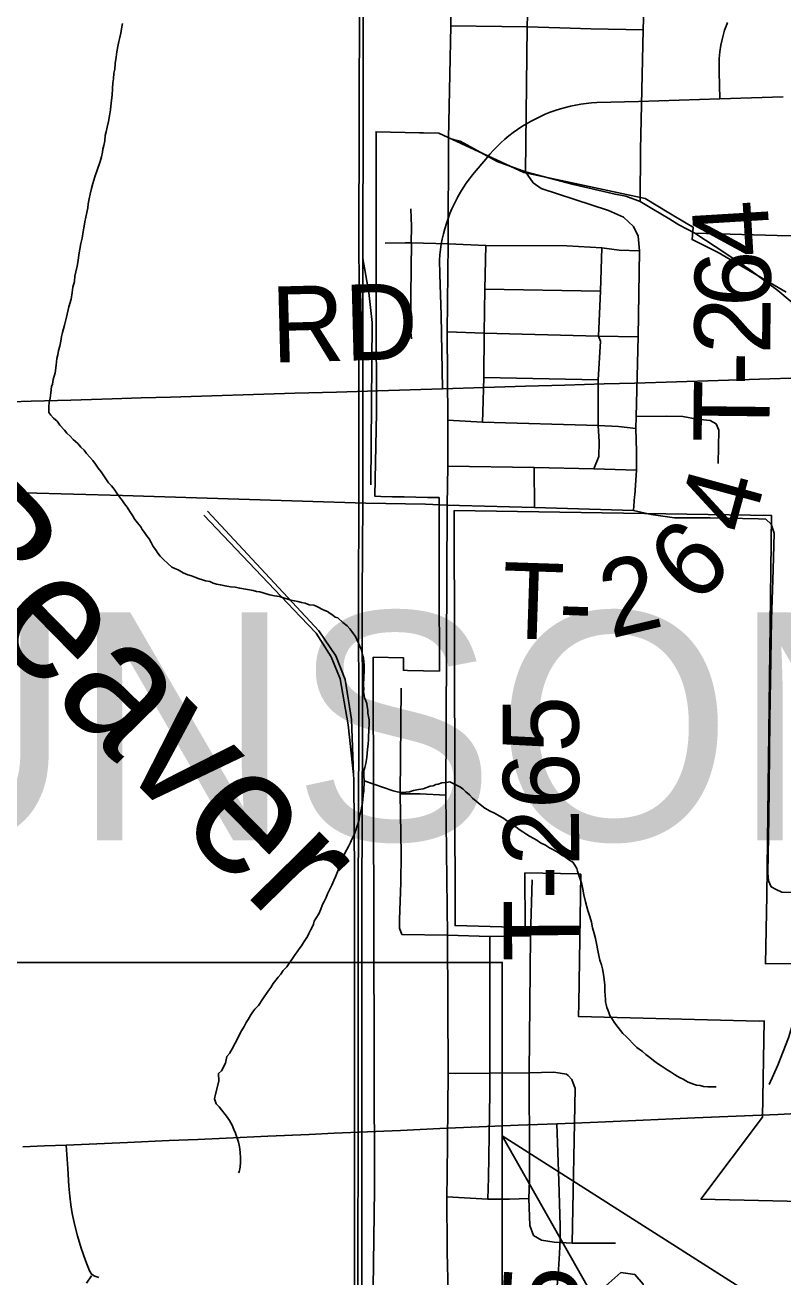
# Model space of a CAD drawing. Extents: x -6.1 to 38, y -7.7 to 22.
# Drawn here: x 4.953 to 5.52, y 16.475 to 17.41 of the extents above; entities that cross this region are included whole.
import ezdxf

# ---------------------------------------------------------------- set-up
doc = ezdxf.new("R2010")
doc.units = 0
for name, color, linetype in [('GM_X_City_Street', 7, 'Continuous'), ('GM_X_Corporation', 7, 'Continuous'), ('GM_X_County_Road', 7, 'Continuous'), ('GM_X_Minor_Lake', 7, 'Continuous'), ('GM_X_Minor_River', 7, 'Continuous'), ('GM_X_Minor_River_Text', 7, 'Continuous'), ('GM_X_Rail_Line', 7, 'Continuous'), ('GM_X_Township_Road', 7, 'Continuous'), ('GM_X_Township_Road_Text', 7, 'Continuous'), ('GM_X_Township_Text', 7, 'Continuous'), ('GM_X_US_Route', 7, 'Continuous'), ('SC_Scratch1', 7, 'Continuous'), ('SH_Text', 7, 'Continuous')]:
    doc.layers.add(name, color=color, linetype=linetype)

msp = doc.modelspace()

# ---------------------------------------------------------------- linework, layer by layer
at = {"layer": 'GM_X_City_Street'}
for points in [[(5.32738, 17.30055), (5.3285, 17.40909), (5.33159, 17.51276), (5.33556, 17.64929), (5.33872, 17.71587), (5.34007, 17.78649), (5.34201, 17.84344), (5.3429, 17.9), (5.34684, 17.97893)], [(5.27151, 17.40966), (5.3285, 17.40909), (5.35291, 17.40837), (5.37606, 17.40749), (5.41539, 17.40678)], [(5.2696, 17.32573), (5.27846, 17.32357), (5.30604, 17.30822), (5.32738, 17.30055), (5.36314, 17.29127), (5.38134, 17.28699), (5.39433, 17.28384), (5.4022, 17.28233), (5.41299, 17.27849)], [(4.89028, 17.06011), (4.90743, 17.06191), (4.95249, 17.06078), (5.02575, 17.05872), (5.20773, 17.05285)]]:
    msp.add_lwpolyline(points, dxfattribs=at)
at = {"layer": 'GM_X_Corporation'}
for points in [[(5.52233, 17.21064), (5.47136, 17.2404), (5.45184, 17.24998), (5.45258, 17.25916), (5.44866, 17.26153), (5.43455, 17.27005), (5.41687, 17.28073), (5.3261, 17.3), (5.26241, 17.32955), (5.25105, 17.32979), (5.24895, 17.32983), (5.24801, 17.32985), (5.21551, 17.33052), (5.21563, 17.19653), (5.2157, 17.12061), (5.21465, 17.05809), (5.21905, 17.05786), (5.22776, 17.05772), (5.23647, 17.05758), (5.24518, 17.05744), (5.25389, 17.0573), (5.2626, 17.05716), (5.26262, 17.04788), (5.26267, 17.02516), (5.26267, 17.02218), (5.26269, 17.01271), (5.26271, 17.00324), (5.26273, 16.99377), (5.26275, 16.9843), (5.26277, 16.97483), (5.26279, 16.96536), (5.26281, 16.95589), (5.26283, 16.94642), (5.26284, 16.94168), (5.26287, 16.92748), (5.23896, 16.92788), (5.23592, 16.92803), (5.2359, 16.93741), (5.21333, 16.93779), (5.21335, 16.92848), (5.2143, 16.54031), (5.21106, 16.30031)], [(5.55542, 16.53037), (5.45844, 16.5328), (5.50448, 16.59412), (5.5059, 16.6659), (5.50215, 16.66584), (5.36693, 16.66917), (5.36714, 16.67862), (5.36862, 16.77562), (5.36679, 16.77584), (5.32684, 16.77654), (5.32691, 16.7359), (5.27464, 16.73718), (5.27399, 17.0475), (5.51132, 17.04364), (5.50789, 16.75963), (5.50677, 16.70867), (5.53716, 16.70898)]]:
    msp.add_lwpolyline(points, dxfattribs=at)
at = {"layer": 'GM_X_County_Road'}
for points in [[(5.41299, 17.27849), (5.41323, 17.3171), (5.41539, 17.40678), (5.41707, 17.466), (5.41779, 17.51205)], [(5.7044, 16.9989), (5.69944, 17.005), (5.68488, 17.0225), (5.66801, 17.04338), (5.64396, 17.07355), (5.62922, 17.09051), (5.59798, 17.13113), (5.58574, 17.14526), (5.56676, 17.16593), (5.55031, 17.18238), (5.54061, 17.19124), (5.51614, 17.21191), (5.49484, 17.22752), (5.47706, 17.23951), (5.45392, 17.25472), (5.442, 17.26098), (5.43529, 17.2653), (5.42186, 17.27321), (5.41299, 17.27849)], [(5.45392, 17.25472), (5.51551, 17.25304), (5.61633, 17.25114), (5.6602, 17.25029), (5.6931, 17.24988), (5.7393, 17.24882), (5.7973, 17.24798), (5.85552, 17.24591), (5.90773, 17.24496), (5.97716, 17.24175)]]:
    msp.add_lwpolyline(points, dxfattribs=at)
at = {"layer": 'GM_X_Minor_Lake'}
msp.add_lwpolyline([(5.41549, 16.45552), (5.41518, 16.46917), (5.40909, 16.47637), (5.39849, 16.47786), (5.37383, 16.45587)], dxfattribs=at)
at = {"layer": 'GM_X_Minor_River'}
for points in [[(5.02583, 17.4114), (5.02514, 17.40758), (5.02444, 17.40415), (5.02374, 17.40109), (5.02303, 17.39804), (5.02234, 17.39422), (5.02165, 17.39041), (5.02097, 17.38621), (5.02029, 17.38164), (5.01998, 17.37745), (5.01928, 17.3744), (5.01897, 17.37021), (5.01865, 17.36716), (5.01834, 17.36297), (5.01805, 17.35802), (5.0174, 17.35231), (5.01673, 17.34697), (5.01606, 17.3424), (5.01537, 17.3382), (5.01431, 17.334), (5.01361, 17.33057), (5.0129, 17.32789), (5.01259, 17.3237), (5.01189, 17.32027), (5.01118, 17.31759), (5.01084, 17.31531), (5.01015, 17.31187), (5.00907, 17.30843), (5.0051, 17.29695), (5.00367, 17.29198), (5.00259, 17.28816), (5.00153, 17.28396), (5.00083, 17.28052), (5.00014, 17.27671), (4.99982, 17.27366), (4.99912, 17.27023), (4.99842, 17.26679), (4.99772, 17.26336), (4.99702, 17.25992), (4.99633, 17.25611), (4.99566, 17.25115), (4.9946, 17.24695), (4.99391, 17.24276), (4.99323, 17.23856), (4.99254, 17.23437), (4.99186, 17.23017), (4.9908, 17.22597), (4.9901, 17.22254), (4.98979, 17.21873), (4.98872, 17.21453), (4.98804, 17.21033), (4.98737, 17.20537), (4.98557, 17.19964), (4.98381, 17.192), (4.98311, 17.18895), (4.9824, 17.18589), (4.98169, 17.18322), (4.98098, 17.18054), (4.98027, 17.17749), (4.97957, 17.17406), (4.97888, 17.17024), (4.9778, 17.16718), (4.97748, 17.16375), (4.97677, 17.16108), (4.9761, 17.15612), (4.97544, 17.15041), (4.97401, 17.14544), (4.97331, 17.142), (4.97259, 17.14009), (4.97229, 17.13552), (4.9716, 17.13133), (4.9709, 17.12827), (4.97057, 17.12522), (4.97061, 17.12294), (4.97066, 17.12066), (4.97221, 17.11879), (4.97415, 17.11654), (4.97685, 17.11431), (4.9788, 17.1113), (4.98228, 17.10756)], [(4.98228, 17.10756), (4.98422, 17.10532), (4.98654, 17.10308), (4.98887, 17.10046), (4.99234, 17.09748), (4.99467, 17.09486), (4.99699, 17.09262), (4.99893, 17.08999), (5.00126, 17.08737), (5.00358, 17.08475), (5.00553, 17.08212), (5.00748, 17.07912), (5.00981, 17.0765), (5.01527, 17.06823), (5.01759, 17.06599), (5.01954, 17.06337), (5.02149, 17.06036), (5.02344, 17.05773), (5.02577, 17.05473), (5.02733, 17.05248), (5.02928, 17.04985), (5.03123, 17.04685), (5.03318, 17.04384), (5.03513, 17.04083), (5.03708, 17.0382), (5.03941, 17.0352), (5.04059, 17.03332), (5.04215, 17.03107), (5.04371, 17.02882), (5.04565, 17.02619), (5.04722, 17.02356), (5.04879, 17.02054), (5.05035, 17.01829), (5.0523, 17.01566), (5.05386, 17.01341), (5.05656, 17.0108), (5.05965, 17.00781), (5.06274, 17.0052), (5.06504, 17.00411), (5.06734, 17.00301), (5.07117, 17.00079), (5.07462, 16.99933), (5.07729, 16.99862), (5.07997, 16.99753), (5.08303, 16.99644), (5.0857, 16.99573), (5.08799, 16.99501), (5.09104, 16.99431), (5.09372, 16.99321), (5.09601, 16.99249), (5.09906, 16.99179), (5.10249, 16.99109), (5.10668, 16.9904), (5.11011, 16.99009), (5.11354, 16.98939), (5.12344, 16.98766), (5.12611, 16.98695), (5.1284, 16.98661), (5.13107, 16.9859), (5.13336, 16.98518), (5.13603, 16.98447), (5.13946, 16.98377), (5.14137, 16.98342), (5.14327, 16.98308), (5.14709, 16.98201), (5.14938, 16.98129), (5.15168, 16.98057), (5.15435, 16.97985), (5.15701, 16.97952), (5.15968, 16.97881), (5.16235, 16.9781), (5.16541, 16.97701), (5.16884, 16.97669), (5.17075, 16.97597), (5.17267, 16.97486), (5.17497, 16.97376), (5.17726, 16.97266), (5.17918, 16.97194), (5.1811, 16.97045), (5.18302, 16.96934), (5.18495, 16.96786), (5.18686, 16.96713), (5.19072, 16.96378), (5.1938, 16.96117), (5.19574, 16.95892), (5.19729, 16.95705), (5.19847, 16.95517), (5.20002, 16.9533), (5.2012, 16.95104), (5.20239, 16.9484), (5.20318, 16.94651), (5.20436, 16.94387), (5.20518, 16.94084), (5.20559, 16.93895), (5.20601, 16.93705), (5.20643, 16.9344), (5.20648, 16.93174), (5.20653, 16.92908), (5.20629, 16.92109), (5.20595, 16.9188), (5.20599, 16.91652)], [(5.20599, 16.91652), (5.20642, 16.91425), (5.20608, 16.91196), (5.2065, 16.90931), (5.20692, 16.90741), (5.20772, 16.90515), (5.20851, 16.90326), (5.20893, 16.90098), (5.20936, 16.89833), (5.2094, 16.89605), (5.20983, 16.8934), (5.21025, 16.89112), (5.21028, 16.88922), (5.21032, 16.88694), (5.20998, 16.88465), (5.21003, 16.88199), (5.2097, 16.87933), (5.20975, 16.87629), (5.20944, 16.87286), (5.20913, 16.86905), (5.20847, 16.86295), (5.2078, 16.85838), (5.20709, 16.85532), (5.20637, 16.85303), (5.20641, 16.85113), (5.20644, 16.84923), (5.20651, 16.84543), (5.20656, 16.84277), (5.20622, 16.84048), (5.20627, 16.83782), (5.20594, 16.83477), (5.20562, 16.83134), (5.20528, 16.82906), (5.20495, 16.82639), (5.20424, 16.82371), (5.2039, 16.82143), (5.20318, 16.81913), (5.20285, 16.81646), (5.20214, 16.81379), (5.20105, 16.81111), (5.20034, 16.80844), (5.19889, 16.80461), (5.19741, 16.80192), (5.19632, 16.79924), (5.19522, 16.79694), (5.19192, 16.79079), (5.19119, 16.78888), (5.1901, 16.7862), (5.18939, 16.78352), (5.18792, 16.78083), (5.1872, 16.77854), (5.1861, 16.77624), (5.18501, 16.77356), (5.18392, 16.77088), (5.18246, 16.76743), (5.181, 16.76436), (5.17916, 16.7609), (5.17807, 16.75822), (5.1766, 16.75515), (5.17551, 16.75286), (5.17405, 16.74941), (5.17259, 16.74596), (5.17038, 16.7425), (5.16927, 16.74058), (5.16855, 16.73828), (5.16746, 16.7356), (5.16636, 16.73368), (5.16526, 16.73138), (5.16416, 16.72908), (5.16268, 16.72677), (5.1612, 16.72446), (5.15972, 16.72215), (5.15787, 16.71984), (5.15639, 16.71753), (5.1549, 16.7156), (5.15306, 16.71253), (5.15084, 16.70944), (5.14861, 16.70637), (5.146, 16.70365), (5.14415, 16.70096), (5.1423, 16.69865), (5.14044, 16.69633), (5.13858, 16.69402), (5.13674, 16.69094), (5.13451, 16.68786), (5.13081, 16.68247), (5.12748, 16.67747), (5.12487, 16.67476), (5.12339, 16.67283), (5.12191, 16.67052), (5.11969, 16.66706), (5.11822, 16.66475), (5.11675, 16.66168), (5.11491, 16.65861), (5.11014, 16.6494), (5.10793, 16.64518), (5.10572, 16.64171), (5.10386, 16.6394), (5.10281, 16.63444), (5.09987, 16.62868), (5.09763, 16.62674)], [(5.20651, 16.84543), (5.22829, 16.83783), (5.23135, 16.83713), (5.23363, 16.83679), (5.23781, 16.83687), (5.24046, 16.83729), (5.24348, 16.83811), (5.24727, 16.83894), (5.25068, 16.83938), (5.25596, 16.84137), (5.25823, 16.84179), (5.26011, 16.84259), (5.262, 16.843), (5.26465, 16.84381), (5.26806, 16.84425), (5.27071, 16.84468), (5.27876, 16.84064), (5.28068, 16.83916), (5.28262, 16.83729), (5.28532, 16.83506), (5.28764, 16.83244), (5.29034, 16.8302), (5.29343, 16.8276), (5.29689, 16.825), (5.30073, 16.82279), (5.30417, 16.82133), (5.30801, 16.81911), (5.31108, 16.81727), (5.31416, 16.81504), (5.31724, 16.81282), (5.31993, 16.81096), (5.32262, 16.80911), (5.32531, 16.80726), (5.32762, 16.80578), (5.33031, 16.80393), (5.333, 16.80245), (5.33568, 16.80098), (5.33837, 16.79913), (5.3422, 16.79729), (5.34527, 16.79545), (5.34872, 16.79361), (5.3518, 16.79176), (5.35449, 16.78991), (5.35641, 16.7888), (5.35949, 16.78658), (5.36256, 16.78473), (5.36412, 16.78248), (5.36568, 16.77985), (5.3661, 16.77795), (5.3669, 16.77569), (5.3677, 16.77342), (5.3685, 16.77115), (5.36931, 16.76812), (5.37014, 16.76434), (5.37097, 16.76017), (5.37221, 16.75487), (5.37384, 16.74843), (5.37544, 16.7439), (5.37666, 16.73974), (5.37749, 16.73557), (5.37871, 16.73141), (5.37953, 16.72762), (5.38204, 16.71474), (5.38286, 16.71133), (5.38406, 16.70793), (5.38488, 16.7049), (5.38571, 16.70074), (5.38616, 16.69694), (5.38661, 16.69277), (5.38669, 16.68859), (5.38676, 16.68479), (5.38718, 16.68213), (5.38722, 16.68023), (5.38763, 16.67834), (5.38805, 16.67606), (5.38885, 16.67418), (5.38964, 16.67229), (5.39044, 16.67002), (5.39239, 16.66702), (5.39357, 16.66514), (5.39474, 16.66326), (5.39668, 16.66101), (5.39824, 16.65876), (5.40018, 16.65651), (5.4025, 16.65427), (5.40481, 16.65203), (5.40753, 16.64904), (5.41062, 16.64605), (5.41485, 16.64308), (5.41717, 16.64085), (5.42025, 16.63862), (5.42295, 16.63639), (5.42602, 16.63416), (5.42872, 16.63231), (5.43102, 16.63083), (5.43333, 16.62935), (5.43563, 16.62787), (5.4387, 16.62602), (5.44063, 16.62454), (5.44293, 16.62344), (5.44523, 16.62234)], [(5.09763, 16.62674), (5.09773, 16.62104), (5.09525, 16.61111), (5.09455, 16.60767), (5.09576, 16.60389), (5.09808, 16.60165), (5.1043, 16.59378), (5.10586, 16.59153), (5.10781, 16.58814), (5.10902, 16.58474), (5.1102, 16.5821), (5.111, 16.57983), (5.1118, 16.57756), (5.1126, 16.5753), (5.11302, 16.57302), (5.11345, 16.57037), (5.11389, 16.56733), (5.11395, 16.56391), (5.11401, 16.56049), (5.1137, 16.55669), (5.113, 16.55325), (5.11263, 16.55248)], [(5.44523, 16.62234), (5.44715, 16.62123), (5.44906, 16.62012), (5.45289, 16.61867), (5.45518, 16.61795), (5.45784, 16.61762), (5.46051, 16.61691), (5.46356, 16.61658), (5.46546, 16.61662), (5.46963, 16.61669), (5.46963, 16.61669), (5.47001, 16.6167)]]:
    msp.add_lwpolyline(points, dxfattribs=at)
at = {"layer": 'GM_X_Rail_Line'}
for points in [[(5.20169, 16.29973), (5.20171, 16.31693), (5.20156, 16.39405), (5.20186, 16.45375), (5.20201, 16.61422), (5.20201, 16.7558), (5.20246, 16.88486), (5.20231, 16.98356), (5.20261, 17.05383), (5.20261, 17.16622), (5.20275, 17.2146), (5.20261, 17.24854), (5.2029, 17.33504), (5.20305, 17.43671), (5.2032, 17.64067), (5.2035, 17.74236), (5.20469, 17.81597), (5.20737, 17.87316), (5.20826, 17.89907), (5.21201, 17.92515)], [(5.20471, 16.45374), (5.20486, 16.61422), (5.20486, 16.75579), (5.20531, 16.88486), (5.20516, 16.98356), (5.20546, 17.05382), (5.20546, 17.16622), (5.2056, 17.2146), (5.20546, 17.24854), (5.20575, 17.33503), (5.2059, 17.43671)], [(5.20551, 17.23587), (5.21005, 17.21037), (5.21247, 17.18805), (5.21144, 17.06677)], [(5.08664, 17.04411), (5.15898, 16.96802), (5.17057, 16.95571), (5.18181, 16.93815), (5.18852, 16.92167), (5.19461, 16.88717), (5.19871, 16.85022)], [(5.19871, 16.85022), (5.19703, 16.89132), (5.1923, 16.92114), (5.18539, 16.93873), (5.17263, 16.95761), (5.08945, 17.04695)], [(5.20164, 16.35662), (5.19931, 16.38009), (5.1994, 16.60802), (5.19936, 16.77512), (5.19885, 16.84665), (5.19871, 16.85022)]]:
    msp.add_lwpolyline(points, dxfattribs=at)
at = {"layer": 'GM_X_Township_Road'}
for p, q in [((5.29693, 17.21302), (5.38326, 17.21135)), ((5.29621, 17.14684), (5.38172, 17.14525)), ((5.33378, 17.07951), (5.3341, 17.04973))]:
    msp.add_line(p, q, dxfattribs=at)
for points in [[(5.27151, 17.40966), (5.27175, 17.44802), (5.27271, 17.51397), (5.27367, 17.53914), (5.27708, 17.65106), (5.2791, 17.71737), (5.28073, 17.78961), (5.28566, 17.90266)], [(5.2696, 17.32573), (5.27055, 17.37344), (5.27151, 17.40966)], [(5.47263, 17.35515), (5.47202, 17.37543), (5.47226, 17.38534), (5.47274, 17.39028), (5.4735, 17.39518), (5.47416, 17.39843), (5.47492, 17.40164), (5.47625, 17.40641), (5.4773, 17.40956), (5.4783, 17.41225)], [(5.26518, 17.13844), (5.26465, 17.16598), (5.26412, 17.19351), (5.26313, 17.22404), (5.26286, 17.23469), (5.2632, 17.23865), (5.26363, 17.24259), (5.26424, 17.24651), (5.265, 17.25041), (5.2659, 17.25428), (5.2669, 17.25812), (5.26804, 17.26192), (5.26932, 17.26568), (5.27074, 17.26939), (5.27226, 17.27304), (5.27482, 17.27843), (5.27667, 17.28194), (5.27866, 17.28538), (5.28075, 17.28875), (5.28298, 17.29205), (5.2853, 17.29527), (5.28772, 17.2984), (5.29872, 17.3116), (5.30057, 17.31379), (5.30322, 17.31672), (5.30602, 17.31957), (5.30886, 17.32231), (5.31185, 17.32495), (5.31488, 17.32748), (5.31801, 17.32991), (5.32123, 17.33223), (5.32455, 17.33443), (5.32792, 17.33652), (5.33138, 17.33849), (5.33488, 17.34034), (5.33849, 17.34207), (5.34209, 17.34366), (5.34578, 17.34513), (5.34953, 17.34647), (5.35332, 17.34767), (5.35711, 17.34875), (5.36099, 17.3497), (5.36488, 17.3505), (5.36877, 17.35117), (5.3727, 17.35171), (5.37668, 17.3521), (5.38061, 17.35235), (5.41167, 17.3533), (5.44215, 17.35422), (5.47263, 17.35515), (5.49627, 17.35586), (5.51992, 17.35657)], [(5.26875, 16.49514), (5.26833, 16.53443), (5.26863, 16.55048), (5.26935, 16.62698), (5.26888, 16.73009), (5.2676, 16.83477), (5.26863, 17.05141), (5.26911, 17.08066), (5.26909, 17.11502), (5.26858, 17.18106), (5.26935, 17.24678), (5.2696, 17.32573)], [(5.40888, 17.05787), (5.40896, 17.05889), (5.41035, 17.07754), (5.4102, 17.09158), (5.4097, 17.1088), (5.41005, 17.11777), (5.41155, 17.1773), (5.41251, 17.24156), (5.41155, 17.25259), (5.40795, 17.25978), (5.40052, 17.26674), (5.38935, 17.27166), (5.33889, 17.28808), (5.3329, 17.2924), (5.32738, 17.30055)], [(5.24154, 17.27297), (5.24202, 17.25978), (5.24172, 17.24747), (5.24186, 17.24644), (5.24167, 17.22944)], [(5.22235, 17.24732), (5.23735, 17.24757), (5.24172, 17.24747), (5.26935, 17.24678), (5.29765, 17.24564), (5.35808, 17.2454), (5.38446, 17.24372), (5.3974, 17.24204), (5.41251, 17.24156)], [(5.29507, 17.11351), (5.29532, 17.12096), (5.29621, 17.14684), (5.29645, 17.17994), (5.29693, 17.21302), (5.29765, 17.24564)], [(5.38446, 17.24372), (5.38326, 17.21135), (5.38182, 17.17777), (5.38349, 17.17394), (5.38172, 17.14525), (5.38157, 17.11111), (5.3823, 17.09889), (5.38206, 17.08786), (5.37837, 17.0787)], [(5.24167, 17.22944), (5.24116, 17.18379), (5.24186, 17.17569)], [(5.41155, 17.1773), (5.38182, 17.17777), (5.29645, 17.17994), (5.26858, 17.18106)], [(4.92768, 17.12827), (4.95737, 17.12917), (4.98705, 17.13006), (5.01811, 17.13096), (5.03985, 17.1316), (5.06159, 17.13223), (5.09265, 17.13318), (5.12371, 17.13412), (5.15476, 17.13507), (5.18582, 17.13602), (5.21687, 17.13697), (5.24103, 17.13771), (5.26518, 17.13844), (5.29624, 17.13937), (5.32729, 17.1403), (5.35667, 17.14118), (5.38605, 17.14207), (5.40916, 17.14277), (5.44021, 17.14371), (5.47127, 17.14465), (5.50233, 17.14558), (5.53338, 17.14652)], [(5.41005, 17.11777), (5.43246, 17.11794), (5.44499, 17.11768), (5.45568, 17.11585), (5.46533, 17.1148), (5.46977, 17.1122), (5.47198, 17.10752), (5.4715, 17.08258)], [(5.26909, 17.11502), (5.29507, 17.11351), (5.38157, 17.11111), (5.39692, 17.11016), (5.4097, 17.1088)], [(5.41035, 17.07754), (5.37837, 17.0787), (5.33378, 17.07951), (5.26911, 17.08066)], [(5.20773, 17.05285), (5.25257, 17.05213), (5.26863, 17.05141), (5.27799, 17.05117)], [(5.27799, 17.05117), (5.3341, 17.04973), (5.40813, 17.04759), (5.40888, 17.05787)], [(5.50695, 17.041), (5.50144, 17.04118), (5.46529, 17.04195), (5.43865, 17.04205), (5.42139, 17.04445), (5.40813, 17.04759)], [(5.50695, 17.041), (5.51106, 17.03726), (5.51322, 17.03055), (5.51243, 17.00344), (5.51133, 16.96582), (5.5101, 16.89099), (5.50938, 16.81689), (5.50843, 16.77661), (5.50915, 16.77061), (5.51106, 16.7663), (5.5149, 16.76413), (5.51894, 16.76217), (5.53321, 16.76179), (5.53987, 16.76179), (5.54391, 16.75982), (5.54583, 16.75503), (5.54511, 16.74303), (5.5396, 16.71378), (5.53245, 16.69051), (5.52936, 16.67307)], [(5.23291, 16.74183), (5.23391, 16.76921), (5.23437, 16.79052), (5.23346, 16.83564), (5.23414, 16.91477)], [(5.23346, 16.83564), (5.24846, 16.83558), (5.2676, 16.83477)], [(5.33314, 16.50564), (5.3305, 16.51308), (5.32978, 16.53322), (5.33026, 16.54689), (5.33019, 16.56331), (5.33011, 16.62719), (5.33097, 16.7295), (5.33218, 16.77133)], [(5.33097, 16.7295), (5.3006, 16.72894), (5.26888, 16.73009), (5.23483, 16.73057), (5.23291, 16.73537), (5.23291, 16.74183)], [(5.29909, 16.53274), (5.29957, 16.54856), (5.30053, 16.61211), (5.30053, 16.62698), (5.3006, 16.72894)], [(5.52936, 16.67307), (5.52833, 16.66726), (5.52397, 16.65323), (5.5161, 16.63297), (5.50958, 16.61832)], [(5.26935, 16.62698), (5.27484, 16.62677), (5.30053, 16.62698), (5.33011, 16.62719), (5.34849, 16.62769), (5.35789, 16.62622), (5.35922, 16.62508)], [(5.36216, 16.49988), (5.36431, 16.61547), (5.36195, 16.62205), (5.35922, 16.62508)], [(5.35091, 16.46775), (5.35195, 16.48013), (5.35273, 16.49211), (5.35316, 16.50293), (5.3533, 16.51291), (5.35274, 16.52958), (5.35218, 16.54625), (5.35146, 16.56767), (5.35074, 16.58909)], [(5.00817, 16.47429), (5.00505, 16.4751), (5.00278, 16.47636), (5.00102, 16.47908), (4.99821, 16.48678), (4.99497, 16.49606), (4.99216, 16.50521), (4.99015, 16.51314), (4.98825, 16.5219), (4.98709, 16.52855), (4.98635, 16.53498), (4.98561, 16.54248), (4.98484, 16.55557), (4.98373, 16.57318)], [(5.26833, 16.53443), (5.29909, 16.53274), (5.31536, 16.53273), (5.32978, 16.53322)], [(5.39452, 16.49988), (5.36216, 16.49988), (5.34873, 16.50061), (5.33913, 16.50205), (5.33314, 16.50564)], [(5.2142, 16.2954), (5.2142, 16.33059), (5.21492, 16.3457), (5.21804, 16.35985), (5.22427, 16.37831), (5.23578, 16.39726), (5.25329, 16.42411), (5.26408, 16.44042), (5.2684, 16.45409), (5.26935, 16.46392), (5.26888, 16.48287), (5.26877, 16.49318), (5.26875, 16.49514)], [(5.00253, 16.47551), (4.99891, 16.46981)]]:
    msp.add_lwpolyline(points, dxfattribs=at)
at = {"layer": 'GM_X_US_Route'}
msp.add_lwpolyline([(4.95113, 16.57191), (4.96743, 16.57254), (4.98373, 16.57318), (5.00666, 16.57409), (5.02961, 16.57501), (5.06064, 16.57645), (5.08204, 16.57743), (5.10344, 16.57843), (5.13448, 16.57978), (5.16552, 16.58113), (5.18414, 16.58194), (5.20276, 16.58275), (5.2338, 16.58414), (5.26323, 16.58545), (5.29266, 16.58677), (5.3217, 16.58792), (5.35074, 16.58909), (5.37558, 16.59009), (5.39275, 16.59083), (5.40992, 16.59156), (5.4319, 16.5925), (5.45387, 16.59345), (5.48491, 16.59478), (5.51595, 16.59611), (5.5349, 16.59692)], dxfattribs=at)
at = {"layer": 'SC_Scratch1'}
msp.add_lwpolyline([(4.89626, 16.70965), (5.30992, 16.70965), (5.30992, 16.43733), (4.89626, 16.43733)], close=True, dxfattribs=at)
at = {"layer": 'SH_Text'}
msp.add_lwpolyline([(5.89956, 16.20475), (5.30992, 16.58009), (5.89956, 15.54026)], close=True, dxfattribs=at)

# ---------------------------------------------------------------- texts
at = {"layer": 'GM_X_Minor_River_Text'}
msp.add_text('Beaver', height=0.09476, rotation=314.49512, dxfattribs=at).set_placement((4.86344, 17.01885))
at = {"layer": 'GM_X_Township_Road_Text'}
for s, height, rotation, p in [('4', 0.05682, 93.45624, (5.51068, 17.23841)), ('6', 0.05682, 89.77451, (5.51065, 17.19943)), ('RD', 0.056818, 1.48251, (5.13761, 17.15796)), ('2', 0.05682, 89.43164, (5.51031, 17.16407)), ('-', 0.05682, 89.34961, (5.51004, 17.14064)), ('T', 0.05682, 89.33569, (5.50955, 17.09813)), ('4', 0.05682, 74.69199, (5.49562, 17.0281)), ('6', 0.05682, 44.07599, (5.45381, 16.9756)), ('2', 0.05682, 13.45998, (5.3911, 16.95171)), ('T', 0.05682, 358.15198, (5.30888, 16.95216)), ('-', 0.05682, 358.15198, (5.35136, 16.95079)), ('T-265', 0.056818, 90.28446, (5.36788, 16.71047)), ('5', 0.05682, 86.32018, (5.3656, 16.43879))]:
    msp.add_text(s, height=height, rotation=rotation, dxfattribs=at).set_placement(p)
at = {"layer": 'GM_X_Township_Text'}
msp.add_text('MUNSON', height=0.170455, rotation=0.00001, dxfattribs=at).set_placement((4.63363, 16.80102))

doc.saveas('drawing.dxf')
